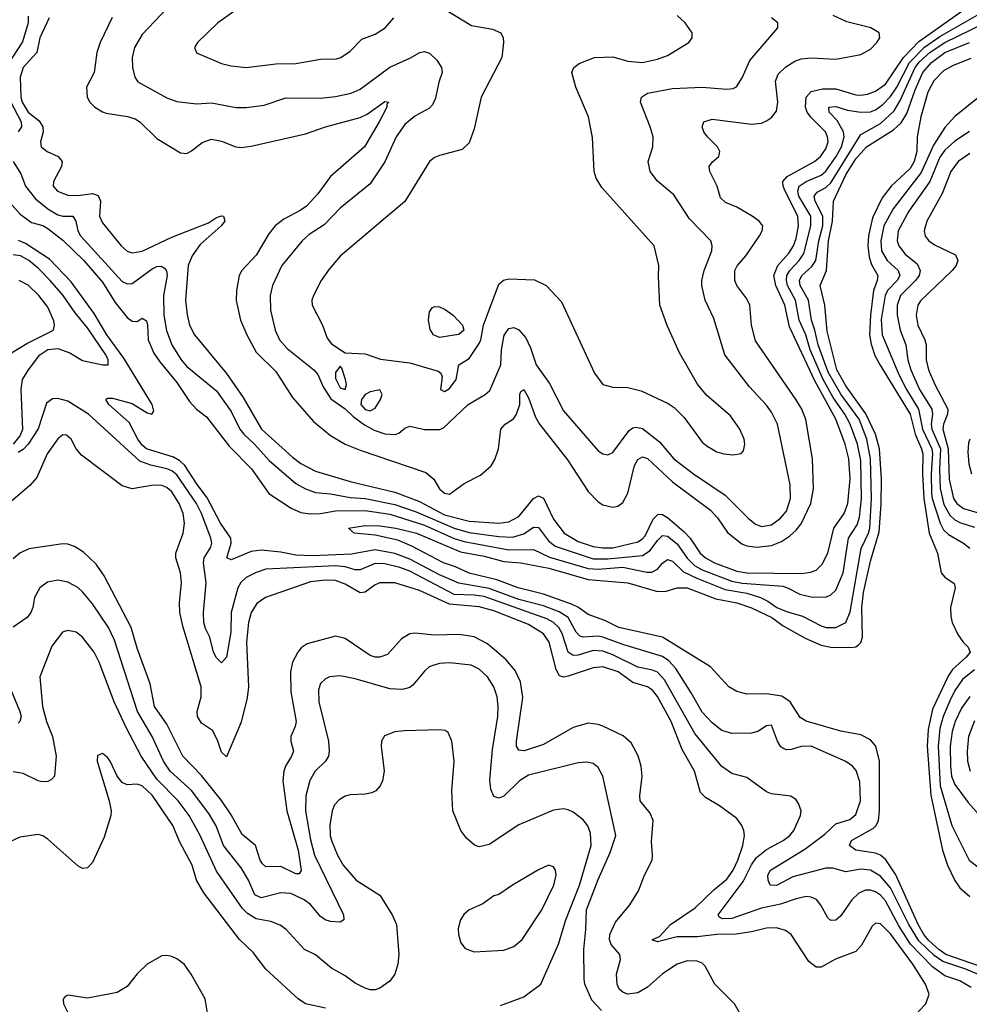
# Model space of a CAD drawing. Header units: inches. Extents: x 1305375 to 1407406, y 744550 to 841633.
# Tile 338 of 509: x 1384176 to 1388008, y 791049 to 795023. Entities that reach past the tile are written whole.
import ezdxf

# ---------------------------------------------------------------- set-up
doc = ezdxf.new("R2010")
doc.units = ezdxf.units.IN
doc.header["$MEASUREMENT"] = 0
doc.layers.add('B3789', color=7, linetype='Continuous')

msp = doc.modelspace()

# ---------------------------------------------------------------- linework, layer by layer
at = {"layer": 'B3789', "color": 5}
for points, elevation in [([(1385112.4, 795107.6), (1384975.8, 795010), (1384893, 794930), (1384881.6, 794910), (1384889.1, 794889.1), (1384990, 794845.8), (1385030, 794835.8), (1385090, 794829.2), (1385210, 794844.2), (1385290, 794846.4), (1385390, 794863.5), (1385454.9, 794865.1), (1385471.8, 794870), (1385510, 794895.6), (1385556.5, 794943.5), (1385610, 794964.4), (1385650.5, 794989.5), (1385686, 795030)], 1060), ([(1384150, 794450.2), (1384180.7, 794400.7), (1384199.7, 794350), (1384239.3, 794299.3), (1384290, 794259.2), (1384330, 794235.2), (1384350, 794229.2), (1384390, 794229.3), (1384402.5, 794210), (1384410.1, 794170), (1384421.3, 794150), (1384590, 793965.8), (1384610, 793955.9), (1384630, 793958.3), (1384710, 794017), (1384730, 794026.1), (1384747.6, 794027.6), (1384760, 794020), (1384768.3, 794008.3), (1384770.5, 793990), (1384755.9, 793910), (1384757.6, 793830), (1384768.4, 793768.4), (1384789.6, 793710), (1384827.6, 793650), (1384850, 793623.3), (1384970, 793524.1), (1385030, 793441.7), (1385064.4, 793370), (1385080.5, 793350), (1385124.2, 793310), (1385183.1, 793243.1), (1385290.1, 793150.1), (1385330, 793128.6), (1385370, 793114.3), (1385430, 793109), (1385510, 793094.3), (1385570, 793090.6), (1385690, 793065.6), (1385776, 793036), (1385930, 792969.8), (1385990, 792952.4), (1386110, 792936.4), (1386165.5, 792934.5), (1386210, 792947.9), (1386250, 792974.9), (1386270, 792972.9), (1386310, 792918.7), (1386337, 792897), (1386490, 792846.6), (1386550, 792846.3), (1386690, 792859.6), (1386720.2, 792879.8), (1386750, 792921.1), (1386770, 792940.1), (1386790, 792938.5), (1386830, 792907.6), (1386869.2, 792849.2), (1386899.8, 792819.8), (1386930, 792802.5), (1387050, 792756.5), (1387091.2, 792748.8), (1387255.8, 792735.8), (1387275.3, 792730), (1387323.8, 792703.8), (1387370, 792692.5), (1387430, 792692.2), (1387450, 792700.6), (1387470, 792719.7), (1387498.9, 792790), (1387520.7, 792930), (1387555.7, 792984.3), (1387565, 793015), (1387572.9, 793090), (1387570, 793242.9), (1387556.8, 793310), (1387527.6, 793390), (1387506.3, 793430), (1387458.3, 793498.3), (1387418.7, 793570), (1387366.5, 793690), (1387348.4, 793750), (1387321.9, 793810), (1387306.7, 793890), (1387274.9, 793950), (1387270, 793970), (1387272.2, 793990), (1387283.8, 794010), (1387321.6, 794050), (1387340.8, 794079.2), (1387369.2, 794190), (1387368.4, 794230), (1387321, 794310), (1387316.4, 794330), (1387321.4, 794350), (1387349.9, 794370), (1387410, 794395.1), (1387428.8, 794411.2), (1387471.5, 794470), (1387492.7, 794510), (1387502.8, 794550), (1387500.6, 794570), (1387475.4, 794615.4), (1387443.4, 794650), (1387442, 794670), (1387470, 794671.6), (1387517, 794657), (1387570, 794648.7), (1387609.3, 794650.7), (1387630, 794658.6), (1387659.7, 794680.3), (1387690, 794712.7), (1387715.5, 794750), (1387766.8, 794850), (1387827.9, 794912.1), (1387890, 794954.8), (1388050, 795046.6)], 960), ([(1384295.4, 795030), (1384257.2, 794950), (1384245.1, 794890), (1384190.1, 794830), (1384177.3, 794790), (1384180.1, 794710), (1384185.3, 794690), (1384210, 794649.4), (1384254.4, 794614.4), (1384269.2, 794590), (1384270.5, 794569.5), (1384259.4, 794530), (1384262.2, 794510), (1384287, 794490), (1384331.6, 794470), (1384347.1, 794450), (1384344.7, 794430), (1384313, 794370), (1384311.3, 794350), (1384327.9, 794330), (1384370, 794313.9), (1384410, 794312.5), (1384470, 794321.7), (1384493, 794313), (1384502.1, 794290), (1384498.3, 794230), (1384510, 794202.3), (1384585.6, 794110), (1384610, 794088.6), (1384630, 794081.9), (1384670, 794087.7), (1384790, 794144.5), (1384937.6, 794202.4), (1384970, 794223.9), (1384990, 794231.5), (1384998.8, 794230), (1385003.6, 794210), (1384989, 794190), (1384904.7, 794115.3), (1384871.7, 794070), (1384855.4, 794030), (1384845.7, 793890), (1384851.9, 793831.9), (1384861.7, 793790), (1384881.6, 793750), (1385010, 793593.9), (1385077.7, 793497.7), (1385151.3, 793370), (1385277.1, 793257.1), (1385311.1, 793231.1), (1385370, 793201), (1385510, 793159), (1385690, 793115.3), (1385790, 793077.9), (1385890, 793024.7), (1385990, 792998.6), (1386110, 792991), (1386150, 792996.4), (1386190, 793017.3), (1386250, 793090.1), (1386270, 793101.4), (1386290, 793092), (1386330, 793006.8), (1386373.4, 792950), (1386430, 792916.5), (1386490, 792896.7), (1386530, 792890.3), (1386570, 792890.6), (1386670, 792914.5), (1386690, 792926.8), (1386700.6, 792939.4), (1386732.8, 793007.2), (1386752.6, 793027.4), (1386770, 793025.5), (1386790, 793013.1), (1386856.7, 792956.7), (1386881.7, 792930), (1386921.6, 792870), (1386943.3, 792850), (1386980.1, 792830), (1387070, 792796.4), (1387110, 792789.6), (1387332.8, 792787.2), (1387367.3, 792792.7), (1387390, 792801.4), (1387415.2, 792824.8), (1387437.9, 792870), (1387461.7, 792970), (1387503.6, 793030), (1387517.9, 793070), (1387528, 793170), (1387522.6, 793250), (1387507.4, 793310), (1387470, 793410), (1387385.1, 793565.1), (1387282.8, 793782.8), (1387263.6, 793870), (1387227.5, 793950), (1387219.5, 793990), (1387235, 794030), (1387279.6, 794080.4), (1387299.1, 794110), (1387310, 794139.7), (1387319.6, 794190), (1387316.9, 794230), (1387265.5, 794330), (1387257.6, 794350), (1387256.1, 794370), (1387272.8, 794390), (1387384.1, 794450), (1387408.4, 794470), (1387430, 794500.9), (1387438.4, 794530), (1387436.5, 794550), (1387427.4, 794570), (1387368.8, 794628.8), (1387353.5, 794650), (1387347.1, 794670), (1387349.9, 794710), (1387370, 794733.2), (1387416.2, 794743.8), (1387470, 794742.9), (1387550, 794719.9), (1387570, 794718.3), (1387597.9, 794722.1), (1387630, 794734), (1387670, 794763), (1387742.3, 794870), (1387804.8, 794935.2), (1387997.2, 795070)], 980), ([(1384770.6, 795069.4), (1384670, 794962.7), (1384639.3, 794910), (1384630.2, 794870), (1384631.8, 794830), (1384640.7, 794790), (1384652.3, 794772.3), (1384770, 794707.5), (1384810, 794692), (1384890, 794683), (1384950, 794686.8), (1385050, 794668), (1385090, 794668.7), (1385162.5, 794677.5), (1385250, 794707.8), (1385390, 794705.3), (1385450, 794711.9), (1385514, 794726), (1385550, 794741.7), (1385670, 794831.5), (1385750, 794867), (1385790.2, 794890.2), (1385810, 794894.2), (1385830, 794887.1), (1385858.9, 794858.9), (1385878.2, 794830), (1385881.1, 794810), (1385867.8, 794770), (1385854.7, 794705.3), (1385841.7, 794678.3), (1385830, 794666), (1385770, 794633.7), (1385730, 794599), (1385695.6, 794550), (1385650, 794448.6), (1385590, 794360.4), (1385470, 794261.2), (1385405.3, 794194.7), (1385344.5, 794155.5), (1385315.4, 794130), (1385234.3, 794030), (1385196.6, 793950), (1385187.5, 793910), (1385188.8, 793850), (1385206.5, 793770), (1385223.9, 793730), (1385255.1, 793695.1), (1385363.6, 793610), (1385378.8, 793590), (1385400.2, 793540.2), (1385432.2, 793492.2), (1385490, 793452.2), (1385521.3, 793421.3), (1385567.6, 793387.6), (1385606, 793366), (1385650, 793351), (1385691.9, 793348.1), (1385706, 793354), (1385730, 793374.3), (1385750, 793382.6), (1385810, 793369.2), (1385870, 793369.2), (1385885.6, 793374.4), (1385985.5, 793470), (1386054.8, 793510), (1386073.4, 793526.6), (1386117.7, 793630), (1386120.4, 793690), (1386131.2, 793748.8), (1386150, 793776.6), (1386170, 793780.2), (1386190.7, 793770.7), (1386218.2, 793738.2), (1386238, 793698), (1386260.9, 793630), (1386314.2, 793554.2), (1386370, 793444.4), (1386510, 793282.4), (1386530, 793270.2), (1386550, 793266.7), (1386570, 793276), (1386635.2, 793364.8), (1386650, 793375.7), (1386662.3, 793377.7), (1386690, 793372.5), (1386758.7, 793318.7), (1386816.1, 793250), (1386895.5, 793190), (1387023.3, 793103.3), (1387116.1, 793010), (1387145.9, 792985.9), (1387170, 792977.4), (1387210, 792983.6), (1387247, 793010), (1387270, 793039.3), (1387286.9, 793090), (1387285.5, 793145.5), (1387233.9, 793390), (1387210, 793438.5), (1387190, 793466.4), (1387121, 793541), (1387022.2, 793670), (1386977, 793817), (1386942.5, 793890), (1386929.3, 793949.3), (1386929.1, 793970), (1386937.8, 794010), (1386969.8, 794090), (1386971, 794110), (1386965.1, 794130), (1386878.7, 794218.7), (1386816, 794316), (1386750, 794371), (1386719.8, 794410), (1386711.8, 794450), (1386730.9, 794510), (1386731.9, 794550), (1386720.8, 794590), (1386680.9, 794690), (1386685.7, 794710), (1386710, 794726.4), (1386810, 794745), (1386930, 794750.8), (1387030, 794742), (1387054.9, 794745.1), (1387068.3, 794751.7), (1387091.8, 794788.2), (1387122.3, 794857.7), (1387235.6, 794990), (1387236.2, 795010), (1387209.5, 795030)], 1040), ([(1385862.3, 795082.3), (1385999.1, 794999.1), (1386083.9, 794983.9), (1386117.1, 794970), (1386127, 794950), (1386128.8, 794930), (1386122.3, 794870), (1386038, 794710), (1386010, 794582), (1385990, 794525.2), (1385962, 794498), (1385870, 794474.7), (1385850, 794466), (1385830, 794449.6), (1385730, 794288.3), (1385470, 794068.2), (1385424.5, 794015.5), (1385392.6, 793970), (1385361.3, 793910), (1385355.5, 793890), (1385356.9, 793870), (1385398.3, 793790), (1385416.7, 793736.7), (1385434.4, 793714.4), (1385490, 793678.5), (1385570, 793674), (1385632, 793652), (1385750, 793637.4), (1385864.3, 793604.3), (1385875.5, 793595.5), (1385880.5, 793580.5), (1385874, 793530), (1385890, 793522.2), (1385910, 793533.9), (1385937.5, 793570), (1385948.9, 793630), (1385990, 793655.4), (1386030, 793716), (1386036.6, 793730), (1386048, 793790), (1386110, 793955.3), (1386129.1, 793970.9), (1386150, 793976.2), (1386253.1, 793973.1), (1386301.1, 793950), (1386363.2, 793883.2), (1386495.4, 793595.4), (1386530, 793550.3), (1386570, 793539.7), (1386630, 793538.2), (1386684.2, 793524.2), (1386793.2, 793473.2), (1386817.3, 793457.3), (1386857.1, 793417.1), (1386930, 793317.7), (1386950, 793300.8), (1386990, 793278.5), (1387018, 793270), (1387053.7, 793266.3), (1387087.9, 793272.1), (1387097.2, 793282.7), (1387102.6, 793310), (1387100.4, 793330), (1387082, 793370), (1387044.2, 793424.2), (1386947.2, 793507.2), (1386911.6, 793551.6), (1386838.4, 793678.4), (1386788.5, 793788.5), (1386759.4, 793870), (1386753.5, 793986.5), (1386755.4, 794030), (1386736.9, 794110), (1386525.9, 794345.9), (1386502.7, 794382.7), (1386494.6, 794410), (1386487.6, 794547.6), (1386470.9, 794630), (1386421.1, 794750), (1386404.2, 794810), (1386411.8, 794830), (1386433.7, 794846.3), (1386495.3, 794870), (1386570, 794872), (1386630, 794855.2), (1386690, 794850.2), (1386750, 794862.7), (1386790, 794878.5), (1386877, 794930), (1386889.6, 794950), (1386889.6, 794970), (1386861.1, 795010), (1386830, 795039.8)], 1060), ([(1384102.5, 794322.5), (1384178.1, 794238.1), (1384224.1, 794204.1), (1384270, 794191.8), (1384290, 794179.8), (1384350, 794132.4), (1384434.2, 794050), (1384510, 793963.6), (1384560.9, 793880.9), (1384610, 793820.4), (1384630, 793805.3), (1384650, 793803.8), (1384670, 793817.3), (1384687.3, 793807.3), (1384692.2, 793790), (1384694.9, 793730), (1384717.2, 793677.2), (1384741.1, 793641.1), (1384810, 793558.3), (1384861.2, 793481.2), (1384890, 793450.8), (1384930, 793419.8), (1385020.9, 793300.9), (1385111.4, 793210), (1385182, 793110), (1385271.5, 793051.5), (1385310, 793034.1), (1385350, 793027.5), (1385390, 793029), (1385450, 793040.4), (1385570, 793041.1), (1385670, 793026.7), (1385810, 792982.2), (1385930, 792929.2), (1385970, 792916), (1386150, 792883.1), (1386250, 792883.8), (1386313.6, 792853.6), (1386470, 792807.1), (1386510, 792804.3), (1386610, 792812.5), (1386707, 792793), (1386726.8, 792793.2), (1386750, 792804.8), (1386770, 792828.8), (1386790, 792844.1), (1386810, 792836.6), (1386854.7, 792794.7), (1386908.8, 792768.8), (1387023, 792723), (1387110, 792707.5), (1387166.3, 792690), (1387195.6, 792675.6), (1387231.6, 792650), (1387270, 792633.7), (1387335.1, 792615.1), (1387410, 792575.8), (1387430.5, 792569.5), (1387470, 792569.6), (1387510.3, 792589.7), (1387527.3, 792632.7), (1387571.6, 792888.4), (1387601.6, 792950), (1387606.7, 792970), (1387613.6, 793090), (1387609.2, 793250), (1387595.2, 793330), (1387563.4, 793410), (1387490, 793510.9), (1387439.4, 793599.4), (1387398.7, 793710), (1387385.2, 793770), (1387371, 793810), (1387359.5, 793890), (1387325.7, 793950), (1387322.9, 793970), (1387332.7, 793990), (1387373.1, 794026.9), (1387388.9, 794051.1), (1387401.4, 794130), (1387417, 794190), (1387417.7, 794230), (1387386.7, 794290), (1387382.7, 794310), (1387394.1, 794325.9), (1387430, 794344.8), (1387450, 794363.5), (1387570, 794559.3), (1387650, 794603.5), (1387705.2, 794654.8), (1387730, 794696.5), (1387789.3, 794830), (1387807.3, 794852.7), (1387850, 794892.1), (1387910, 794930.9), (1388072.2, 795010)], 940), ([(1384210, 795036.5), (1384210.8, 795010), (1384187.2, 794932.8), (1384131.7, 794848.3)], 960), ([(1384548.7, 795031.3), (1384500.1, 794930), (1384487.8, 794890), (1384476.3, 794810), (1384446.2, 794750), (1384448.1, 794710), (1384459.6, 794690), (1384479.6, 794670), (1384510, 794650.2), (1384525.4, 794645.4), (1384611.6, 794631.6), (1384642.2, 794622.2), (1384661.3, 794610), (1384730, 794542.8), (1384824.8, 794484.8), (1384850, 794482), (1384870, 794492.6), (1384912.7, 794527.3), (1384950, 794540.2), (1384990, 794532.8), (1385048, 794510), (1385070, 794507.3), (1385110, 794511.7), (1385330, 794561.5), (1385409.6, 794590), (1385550, 794627.7), (1385578.3, 794641.7), (1385650, 794692.6), (1385666, 794690), (1385658, 794682), (1385657.8, 794670), (1385627.4, 794610), (1385567.7, 794510), (1385430.1, 794390), (1385379.8, 794320.2), (1385332.8, 794270), (1385308.2, 794251.8), (1385242.2, 794217.8), (1385206.4, 794190), (1385181.1, 794158.9), (1385130, 794072.5), (1385072.8, 794010), (1385061.8, 793990), (1385050.9, 793930), (1385050.2, 793889.8), (1385066.5, 793810), (1385092, 793750), (1385130, 793680.1), (1385210, 793602.8), (1385277.1, 793497.1), (1385361.3, 793401.3), (1385430, 793344.6), (1385490.1, 793310), (1385550, 793285), (1385815.1, 793195.1), (1385847.6, 793167.6), (1385870, 793129.6), (1385890, 793111.5), (1385910, 793107.8), (1385970, 793150.1), (1386036.3, 793183.7), (1386078.3, 793221.7), (1386093, 793247), (1386108.9, 793290), (1386118.3, 793370), (1386135.1, 793390), (1386168.2, 793411.8), (1386181, 793430), (1386194, 793470), (1386194.3, 793510), (1386198.7, 793521.3), (1386210, 793530.2), (1386230, 793497), (1386258.1, 793418.1), (1386274.2, 793390), (1386386.7, 793246.7), (1386470, 793118.4), (1386510, 793077.1), (1386530, 793064.6), (1386570, 793055.4), (1386590, 793059.7), (1386610, 793074.2), (1386630, 793111.8), (1386656.9, 793223.1), (1386670, 793247.8), (1386690, 793258.3), (1386710, 793251.8), (1386810, 793157.5), (1386963.5, 793043.5), (1386992, 793012), (1387032.4, 792952.4), (1387090, 792906.9), (1387110, 792899.2), (1387150, 792894.1), (1387210, 792900.1), (1387250, 792917.1), (1387282.5, 792937.5), (1387310, 792962), (1387330, 792988.2), (1387368.6, 793070), (1387379.4, 793130), (1387376.1, 793250), (1387348.5, 793408.5), (1387332.4, 793450), (1387310, 793488.2), (1387146, 793726), (1387129.9, 793790), (1387122.5, 793870), (1387110, 793896.4), (1387070.5, 793950), (1387061.5, 793970), (1387062.4, 794010), (1387071.5, 794028.5), (1387106.4, 794070), (1387161.6, 794150), (1387173, 794170), (1387175, 794190), (1387160.4, 794210), (1387132.2, 794230), (1387070, 794265.7), (1387024.6, 794284.6), (1387004.2, 794304.2), (1386990.8, 794350.8), (1386961.8, 794410), (1386958.2, 794430), (1386971.4, 794448.6), (1386996.9, 794470), (1387001.5, 794490), (1386992.8, 794510), (1386951.8, 794550), (1386937.4, 794570), (1386930.8, 794590), (1386937.4, 794610), (1386970, 794620.5), (1387130, 794600.7), (1387170, 794604.8), (1387190, 794613.8), (1387210, 794628.1), (1387230, 794652.9), (1387235.3, 794690), (1387225.7, 794774.4), (1387237, 794803), (1387267.6, 794832.4), (1387304.4, 794855.6), (1387330, 794864.6), (1387370, 794868.2), (1387470, 794863.7), (1387570, 794881.5), (1387610, 794904.1), (1387635, 794930), (1387647.2, 794950), (1387645.1, 794970), (1387611.3, 794990), (1387514.6, 795014.5), (1387458.9, 795038.9)], 1020), ([(1388050, 791202.7), (1387914.2, 791250), (1387884.8, 791270), (1387845.7, 791305.7), (1387825.3, 791330), (1387802, 791370), (1387711.2, 791571.2), (1387672, 791632), (1387650, 791649.9), (1387630, 791658.5), (1387550.9, 791670.9), (1387524.9, 791690), (1387532.9, 791710), (1387621.1, 791758.9), (1387631.9, 791770), (1387641.3, 791790), (1387645.3, 791830), (1387645.7, 792030), (1387631.2, 792090), (1387610, 792115.5), (1387570, 792135.9), (1387490, 792151.5), (1387350, 792190.9), (1387326.2, 792206.2), (1387285.2, 792270), (1387251.7, 792291.7), (1387190, 792301.3), (1387110, 792300.2), (1387070.7, 792310.7), (1387037.6, 792330), (1386964, 792410), (1386770, 792530.3), (1386593.7, 792570), (1386537.3, 792597.3), (1386470, 792622.4), (1386431.2, 792650), (1386403.5, 792663.5), (1386290, 792703.9), (1386187.3, 792730), (1386101.6, 792761.6), (1385990, 792789), (1385934.3, 792814.3), (1385885.7, 792830), (1385758.3, 792898.3), (1385701.8, 792921.8), (1385610, 792941.6), (1385525.2, 792950), (1385502.7, 792970), (1385570, 792980.9), (1385630, 792980.1), (1385694, 792970), (1385777.6, 792950), (1385954.6, 792874.6), (1386050, 792856.7), (1386130, 792835.8), (1386198.4, 792830), (1386311.7, 792808.3), (1386470, 792762.9), (1386630, 792749.1), (1386750, 792714.3), (1386784.5, 792715.5), (1386830, 792730.1), (1386870, 792728.9), (1386985.7, 792685.7), (1387070, 792668.3), (1387130, 792648.7), (1387211.7, 792610), (1387256.7, 792576.7), (1387346, 792526), (1387410, 792497.4), (1387450, 792490.4), (1387530, 792488.8), (1387550, 792491.1), (1387561, 792499), (1387570.7, 792509.3), (1387576.9, 792530), (1387574.2, 792650), (1387581.2, 792710), (1387610, 792837.6), (1387644.3, 792955.7), (1387653.2, 793066.8), (1387654.5, 793170), (1387645.3, 793290), (1387629.8, 793350), (1387591.4, 793431.4), (1387510, 793545.4), (1387474.1, 793610), (1387434.2, 793765.8), (1387425.6, 793870), (1387406.1, 793950), (1387432.6, 794010), (1387440, 794130), (1387456.8, 794210), (1387459.9, 794290), (1387510, 794396.3), (1387550, 794461), (1387593.1, 794510), (1387702.1, 794577.9), (1387733.3, 794606.7), (1387756.5, 794643.5), (1387790, 794739), (1387820.8, 794810), (1387856.1, 794850), (1387909.9, 794890), (1388008.8, 794930)], 920), ([(1388014.7, 794865.3), (1387942.9, 794837.1), (1387904.4, 794815.6), (1387864.6, 794775.4), (1387841.5, 794730), (1387813.3, 794630), (1387798, 794550), (1387797.2, 794490), (1387786.3, 794450), (1387770, 794422.3), (1387692.8, 794350), (1387656.6, 794303.4), (1387617.3, 794222.7), (1387601.3, 794150), (1387599, 794110), (1387604, 794064), (1387614.1, 794034.1), (1387638.7, 793990), (1387636.5, 793970), (1387622, 793930), (1387610, 793830), (1387605.9, 793750), (1387612.3, 793712.3), (1387627.5, 793667.5), (1387648.1, 793628.1), (1387769.8, 793430), (1387790.2, 793350.2), (1387816.1, 793290), (1387820.9, 793270), (1387819.4, 793190), (1387825.5, 793090), (1387846.6, 792950), (1387880.1, 792870), (1387894.5, 792790), (1387910, 792773), (1387947.5, 792747.5), (1387950.9, 792730), (1387932.8, 792650), (1387933.5, 792613.5), (1387939, 792590), (1387961.7, 792541.7), (1387983.2, 792510), (1388004.3, 792490), (1388011.7, 792470), (1387996.2, 792450), (1387940.7, 792399.3), (1387924, 792376), (1387859.8, 792240.2), (1387842.2, 792157.8), (1387838.9, 792090), (1387852.5, 791892.5), (1387900.7, 791670), (1387919.9, 791610), (1387950, 791548.7), (1387970, 791518.5), (1388010, 791483.4)], 920), ([(1384140.1, 794690), (1384181.3, 794610), (1384183.9, 794590), (1384169.8, 794570.2)], 960), ([(1388046.2, 794710), (1387950, 794632.1), (1387910, 794587.1), (1387863.3, 794516.7), (1387814.3, 794405.7), (1387700.5, 794259.5), (1387662.9, 794190), (1387652, 794130), (1387654.3, 794090), (1387676.6, 794050), (1387721.6, 794010), (1387728.3, 793990), (1387717.2, 793970), (1387678, 793930), (1387668.3, 793910), (1387652.8, 793812.8), (1387656.1, 793750), (1387724.5, 793590), (1387754.8, 793530), (1387804, 793450), (1387819.2, 793370), (1387857.7, 793290), (1387860.3, 793270), (1387853.9, 793190), (1387856.3, 793110), (1387858.9, 793090), (1387890.4, 792990.4), (1387904.1, 792964.1), (1387924.3, 792944.3), (1387984.6, 792910), (1388010.2, 792890)], 940), ([(1388008.8, 794571.2), (1387950, 794531.7), (1387910, 794495.8), (1387890, 794468.1), (1387849.5, 794370), (1387764.2, 794250), (1387721.1, 794170), (1387717.5, 794130), (1387724, 794110), (1387750, 794076), (1387797.8, 794037.8), (1387810.1, 794010.1), (1387805.7, 793990), (1387790.9, 793970), (1387730.5, 793910), (1387717.7, 793870), (1387717.9, 793830), (1387729.7, 793770), (1387751.9, 793710), (1387760.9, 793650), (1387772.7, 793610), (1387808, 793530), (1387857, 793450), (1387860.1, 793430), (1387854, 793390), (1387857, 793370), (1387892.1, 793290), (1387888.1, 793208.1), (1387890.4, 793130.4), (1387905.9, 793065.9), (1387930, 793022.6), (1387950, 793003.4), (1387970, 792992.7), (1388030, 792973.7)], 960), ([(1388010, 794482.6), (1387963.1, 794450), (1387933.3, 794410), (1387898.8, 794321.2), (1387837.4, 794210), (1387826, 794170), (1387830, 794149), (1387845.2, 794130), (1387870, 794111.9), (1387952.9, 794072.9), (1387961.8, 794050), (1387955.4, 794030), (1387939.3, 794010), (1387811.8, 793888.2), (1387800.1, 793870), (1387793.3, 793830), (1387801.2, 793790), (1387829.2, 793730), (1387834, 793710), (1387833.8, 793650), (1387843.4, 793610), (1387868.9, 793550), (1387921.4, 793450), (1387919.9, 793430), (1387903.6, 793390), (1387901.2, 793370), (1387923.2, 793290), (1387927.5, 793167.5), (1387944.9, 793090), (1387958, 793070), (1387985.5, 793050), (1388050, 793031.4)], 980), ([(1388130, 791132.6), (1387994.4, 791190), (1387901.9, 791221.9), (1387866.1, 791246.1), (1387804.5, 791304.5), (1387763.9, 791370), (1387690, 791518.3), (1387650, 791566.3), (1387610, 791589.5), (1387570, 791594.2), (1387510, 791583.2), (1387457.5, 791597.5), (1387430, 791597.6), (1387296.6, 791563.4), (1387230, 791528.6), (1387205.1, 791530), (1387196.4, 791550), (1387195.9, 791570), (1387205.7, 791590), (1387345.1, 791674.9), (1387425.3, 791734.8), (1387470, 791776.6), (1387525.8, 791794.2), (1387550, 791815.2), (1387569.9, 791870), (1387566.4, 791946.4), (1387552.2, 791992.2), (1387536.4, 792010), (1387510, 792028.8), (1387370.4, 792090.4), (1387330, 792089.1), (1387290, 792077.5), (1387270, 792075.9), (1387260.2, 792080.2), (1387247.8, 792087.8), (1387234, 792110), (1387210, 792175.6), (1387190, 792173), (1387154.9, 792150), (1387130, 792142.9), (1387050, 792141), (1387010, 792154), (1386970, 792184.5), (1386930, 792227.8), (1386886.3, 792306.3), (1386823.8, 792403.8), (1386795.4, 792435.3), (1386770, 792452.5), (1386610, 792500.1), (1386530, 792530.8), (1386510, 792533.9), (1386450, 792530.3), (1386435.7, 792535.7), (1386422.1, 792550), (1386389.6, 792609.6), (1386352.6, 792632.6), (1386290, 792656.7), (1386190, 792682.8), (1386070, 792727.2), (1385948.5, 792748.5), (1385870, 792782.6), (1385750, 792844.6), (1385690, 792867.6), (1385610, 792882.7), (1385515.1, 792864.9), (1385358, 792858), (1385290, 792861.7), (1385230, 792873.9), (1385150, 792882.1), (1385110, 792875.5), (1385030, 792842.9), (1385011.8, 792850), (1385029.2, 792910), (1385028.6, 792930), (1384985.9, 792990), (1384933.2, 793093.2), (1384889, 793150), (1384842.7, 793222.7), (1384822.2, 793242.2), (1384796.2, 793256.2), (1384688.1, 793290), (1384670, 793305.7), (1384652.6, 793330), (1384617.2, 793397.2), (1384536.2, 793470), (1384523.7, 793490), (1384530, 793494.4), (1384550, 793494.9), (1384630, 793474.1), (1384690, 793435.9), (1384709.6, 793430.4), (1384717.5, 793442.5), (1384711, 793470), (1384596.8, 793656.8), (1384527.5, 793750), (1384476.1, 793836.1), (1384383.9, 793963.9), (1384295.7, 794055.7), (1384199.6, 794119.6), (1384171.3, 794131.3)], 940), ([(1384151.3, 793310), (1384177.3, 793342.7), (1384188, 793370), (1384182.6, 793530), (1384187.8, 793570), (1384211.5, 793610), (1384257.4, 793670), (1384290, 793690.9), (1384330, 793695.1), (1384378, 793678), (1384430, 793647), (1384511.1, 793628.9), (1384533.5, 793630), (1384533.6, 793650), (1384524, 793670), (1384450, 793779), (1384399.6, 793839.6), (1384351.4, 793910), (1384299.5, 793970), (1384250, 794020.3), (1384212.7, 794050), (1384179.8, 794070), (1384150, 794073.8)], 960), ([(1384142.4, 793677.6), (1384204.7, 793715.3), (1384312.4, 793770), (1384317.1, 793790), (1384313.5, 793806.5), (1384290, 793862.4), (1384253.2, 793910), (1384210, 793951.7), (1384173.3, 793970)], 980), ([(1388015.9, 791115.9), (1387970, 791143), (1387910, 791163.9), (1387860.4, 791200.4), (1387770.6, 791290.6), (1387724.6, 791364.6), (1387670, 791466.2), (1387650, 791489), (1387630, 791502.7), (1387610, 791509.1), (1387590, 791509), (1387562.3, 791497.7), (1387534.4, 791470), (1387490, 791405.1), (1387470, 791388.7), (1387450, 791386.2), (1387437.4, 791397.4), (1387409.3, 791449.3), (1387391.5, 791471.5), (1387370, 791481.4), (1387350, 791483), (1387310, 791474.9), (1387246.9, 791453.1), (1387170, 791436.8), (1387050, 791395.1), (1387012.9, 791392.9), (1387000.2, 791400.2), (1386995.3, 791410), (1387095.3, 791544.7), (1387129, 791611), (1387150, 791640.5), (1387190, 791673.4), (1387257.8, 791710), (1387284.1, 791730), (1387300.8, 791750), (1387327.1, 791810), (1387329.7, 791830), (1387319.5, 791859.5), (1387310, 791873.6), (1387288.4, 791888.5), (1387210, 791898.2), (1387190, 791906.4), (1387110, 791964.1), (1387050, 791979.8), (1387010, 792008.9), (1386901.1, 792141.1), (1386778.8, 792358.8), (1386750, 792389.5), (1386730, 792397.8), (1386670, 792409.9), (1386570, 792459.1), (1386530, 792473.8), (1386490, 792476), (1386430, 792457.9), (1386410, 792456.3), (1386389.7, 792469.7), (1386364.9, 792544.9), (1386351.6, 792570), (1386330.3, 792590), (1386303.8, 792603.8), (1386050, 792694), (1386010, 792700.2), (1385930, 792703), (1385750, 792796.7), (1385710, 792812.1), (1385650, 792826.4), (1385610, 792827.5), (1385550, 792802.3), (1385530, 792801.8), (1385490, 792814.2), (1385450, 792818.8), (1385170, 792804.2), (1385130, 792790.9), (1385090, 792770.9), (1385068.5, 792751.5), (1385056.1, 792730), (1385030.1, 792630), (1385027.8, 792550), (1385010.6, 792449.4), (1384990, 792426.3), (1384970, 792447.1), (1384957.7, 792470), (1384943.6, 792530), (1384925.4, 792565.4), (1384919, 792590), (1384918.2, 792630), (1384928.5, 792750), (1384917.3, 792830), (1384919.9, 792850), (1384946.8, 792893.2), (1384950.8, 792910), (1384947.9, 792930), (1384909.6, 793030), (1384889.3, 793070), (1384810, 793185.1), (1384790, 793201.4), (1384770, 793209.7), (1384705.1, 793225.1), (1384661, 793241), (1384454.1, 793430), (1384370, 793483.2), (1384330, 793493.9), (1384308.2, 793491.8), (1384284.8, 793475.2), (1384250, 793371.1), (1384210.3, 793310), (1384190, 793288.2), (1384170, 793276.3)], 960), ([(1387802, 791018), (1387833.1, 791050), (1387845.8, 791090), (1387831.1, 791130), (1387779.9, 791210), (1387690, 791333.1), (1387650, 791373.6), (1387630, 791376.1), (1387615.7, 791364.3), (1387572.9, 791287), (1387550, 791261.5), (1387468.7, 791231.3), (1387410, 791198.2), (1387390, 791198.5), (1387360.8, 791220.8), (1387290, 791330.8), (1387267.1, 791347.1), (1387230, 791357.2), (1387190, 791356.2), (1387130, 791340.9), (1387067.9, 791332.1), (1386990, 791329.9), (1386910, 791320.6), (1386830, 791321.5), (1386750, 791300.3), (1386730, 791307.3), (1386730, 791310.7), (1386757.8, 791322.2), (1386802.5, 791370), (1386902.4, 791437.6), (1386977.1, 791510), (1387030, 791553.2), (1387056, 791590), (1387074.7, 791630), (1387094, 791690), (1387100.6, 791730), (1387098.9, 791750), (1387090.8, 791770), (1387070, 791798.5), (1387000.4, 791850), (1386943.2, 791883.2), (1386923.6, 791903.6), (1386899.9, 791990), (1386850, 792077.3), (1386805.5, 792190), (1386750, 792291.1), (1386730, 792316.9), (1386710.2, 792330.2), (1386650, 792347.6), (1386591, 792391), (1386530, 792410.6), (1386490, 792406.2), (1386390, 792372.7), (1386370, 792369), (1386354.7, 792374.7), (1386340.4, 792400.4), (1386313.1, 792510), (1386290, 792544.3), (1386230, 792581.9), (1386090, 792636.4), (1386030, 792652.5), (1385910, 792663.7), (1385790, 792719.3), (1385690, 792749.1), (1385630, 792749.9), (1385610, 792741.6), (1385570, 792711.6), (1385550, 792709.9), (1385490, 792744.9), (1385450, 792758.7), (1385410, 792760.3), (1385350, 792754.3), (1385167.4, 792690), (1385133.1, 792666.9), (1385110.1, 792630), (1385099.4, 792590), (1385090.7, 792510), (1385098.8, 792330), (1385094, 792286), (1385070, 792187.3), (1385010, 792048), (1384990, 792066.6), (1384974.8, 792114.8), (1384953.9, 792153.9), (1384910, 792183.4), (1384893.6, 792210), (1384892.4, 792230), (1384907.8, 792290), (1384907.9, 792330), (1384834.5, 792574.5), (1384822.5, 792630), (1384821.4, 792670), (1384829.1, 792750), (1384824.7, 792790), (1384806, 792850), (1384806.1, 792870), (1384836.2, 792950), (1384841.5, 792990), (1384835.3, 793030), (1384819.9, 793070), (1384790, 793116.3), (1384770, 793133.8), (1384750, 793142.5), (1384716.4, 793143.6), (1384630, 793128.9), (1384590, 793141.1), (1384425.4, 793265.4), (1384404.5, 793290), (1384383.1, 793330), (1384365.1, 793345.1), (1384350, 793347.3), (1384330, 793331.1), (1384287.5, 793270), (1384245.5, 793174.5), (1384217.5, 793142.5), (1384142.1, 793077.9)], 980), ([(1388010.5, 793330), (1388005.8, 793314.2), (1388002.9, 793277.1), (1388006.4, 793230), (1388016.6, 793190)], 1020), ([(1387083.6, 791010), (1387061.1, 791050), (1386981.7, 791130), (1386943, 791203), (1386930, 791214.5), (1386910, 791222.8), (1386870, 791224.6), (1386828.8, 791210), (1386770, 791171.5), (1386710, 791117.3), (1386670, 791094.2), (1386629, 791089), (1386610, 791097), (1386595.7, 791110), (1386587.6, 791130), (1386584.7, 791170), (1386601, 791230), (1386597.7, 791250), (1386563.2, 791290), (1386555.7, 791310), (1386557.2, 791330), (1386580, 791380), (1386638.7, 791450), (1386673.5, 791506.5), (1386697.4, 791570), (1386727.9, 791630), (1386729.8, 791650), (1386726.1, 791706.1), (1386732.9, 791790), (1386720, 791820), (1386680.2, 791870), (1386678.6, 791890), (1386688.4, 791970), (1386684.1, 792010), (1386671.9, 792051.9), (1386643.6, 792103.6), (1386611.9, 792131.9), (1386530, 792171.3), (1386510, 792178.4), (1386470, 792183.4), (1386410, 792165.4), (1386290, 792097.5), (1386212, 792072), (1386190, 792074.8), (1386181.3, 792090), (1386180.6, 792110), (1386207.2, 792287.2), (1386197.6, 792350), (1386175.4, 792395.4), (1386138.9, 792438.9), (1386063.4, 792503.4), (1386010, 792531.6), (1385950, 792541.3), (1385850, 792538.9), (1385770, 792546), (1385750, 792543.4), (1385716.3, 792523.7), (1385659.7, 792460.3), (1385630, 792449.2), (1385610, 792449.9), (1385590, 792456.7), (1385490, 792524.7), (1385450, 792534.9), (1385336.1, 792503.9), (1385312.3, 792487.7), (1385298.2, 792470), (1385276.4, 792430), (1385268.9, 792390), (1385270.6, 792310), (1385291.2, 792190), (1385287.7, 792170), (1385270.2, 792130), (1385270.1, 792110), (1385280.5, 792070), (1385273.5, 792050), (1385248.4, 792010), (1385241.7, 791990), (1385238.3, 791950), (1385253.7, 791830), (1385300.5, 791670), (1385311.3, 791588.7), (1385304.2, 791575.8), (1385290, 791574.8), (1385230, 791604.3), (1385170, 791603.2), (1385156.1, 791616.1), (1385146.7, 791630), (1385128.3, 791690), (1385073.4, 791733.4), (1385030, 791813.3), (1384990, 791871.4), (1384910, 791971.8), (1384834.8, 792050), (1384770, 792179.5), (1384720.3, 792250), (1384702.4, 792342.4), (1384650, 792486), (1384625.5, 792570), (1384517.5, 792777.5), (1384484.8, 792824.8), (1384433.8, 792873.8), (1384396.8, 792896.8), (1384370, 792905.4), (1384350, 792906.9), (1384212.7, 792887.3), (1384176.5, 792870), (1384150, 792846)], 1020), ([(1386523.4, 791023.4), (1386485.4, 791065.4), (1386457.2, 791130), (1386453.8, 791150), (1386452.5, 791270), (1386461.4, 791350), (1386463, 791430), (1386510, 791552.7), (1386559, 791661), (1386581.8, 791730), (1386529.9, 791969.9), (1386510, 792004), (1386490, 792019.8), (1386465.4, 792025.4), (1386430, 792023.4), (1386230, 791973.4), (1386193.4, 791950), (1386130, 791888.2), (1386110, 791880.3), (1386090, 791887.3), (1386077.1, 791917.1), (1386073.6, 791953.6), (1386083.6, 792076.4), (1386105.8, 792210), (1386107.4, 792250), (1386102.8, 792290), (1386089.2, 792330), (1386064.2, 792370), (1386030, 792401.8), (1385997.9, 792417.9), (1385910, 792426.9), (1385870, 792424), (1385843.7, 792416.3), (1385828.8, 792410), (1385810, 792393.7), (1385763.1, 792336.9), (1385750, 792327.5), (1385720.6, 792319.4), (1385670, 792322.2), (1385530, 792362), (1385470, 792373.7), (1385426, 792370), (1385410, 792362.8), (1385390, 792343), (1385382.3, 792317.7), (1385383.3, 792270), (1385421.7, 792110), (1385425.4, 792070), (1385421.8, 792050), (1385410.2, 792030), (1385367.9, 791990), (1385347.5, 791952.5), (1385330.6, 791890), (1385330.1, 791830), (1385350, 791712), (1385366.4, 791650), (1385483.2, 791410), (1385483.8, 791390), (1385470, 791379.7), (1385430, 791382.4), (1385409.4, 791389.4), (1385390, 791403.2), (1385350, 791451.5), (1385324.4, 791470), (1385270, 791495.9), (1385230, 791499), (1385150, 791478.5), (1385124.3, 791490), (1385099.2, 791550), (1385070, 791599.1), (1384999, 791690), (1384968.3, 791768.3), (1384938.8, 791818.8), (1384870, 791911), (1384783.8, 791990), (1384756.3, 792030), (1384710.3, 792130), (1384651.4, 792230), (1384558.3, 792518.3), (1384533.8, 792570), (1384470, 792665.5), (1384430, 792713.5), (1384410, 792730.6), (1384370, 792752.2), (1384330, 792760.2), (1384288.1, 792751.9), (1384257.3, 792730), (1384235.9, 792690), (1384229.4, 792650), (1384221.3, 792630), (1384205.6, 792610), (1384150, 792570.6)], 1040), ([(1386116.8, 791043.2), (1386210, 791078.5), (1386279.2, 791130), (1386350, 791291.6), (1386380.4, 791390), (1386435.4, 791530), (1386482, 791690), (1386479.9, 791739.9), (1386468.7, 791768.7), (1386450, 791793.5), (1386410, 791824.4), (1386390, 791833.3), (1386370, 791837.6), (1386330, 791831.9), (1386190, 791772.3), (1386070, 791694), (1386030, 791684.4), (1386011.2, 791691.2), (1385979.1, 791719.1), (1385956.2, 791750), (1385924.6, 791830), (1385919.4, 791910), (1385929.8, 792030), (1385919.7, 792110), (1385905.4, 792145.4), (1385893.4, 792153.4), (1385870, 792156.9), (1385728.1, 792151.9), (1385690, 792148.2), (1385647.6, 792132.4), (1385636.4, 792110), (1385634.9, 792090), (1385647, 791990), (1385640.4, 791950), (1385630.3, 791929.7), (1385613.4, 791910), (1385597.4, 791902.6), (1385570, 791896.8), (1385510, 791894.4), (1385490, 791888.7), (1385465.8, 791874.2), (1385446.6, 791853.4), (1385436.6, 791830), (1385428.1, 791771.9), (1385429.1, 791730), (1385434.7, 791710), (1385458.4, 791650), (1385481.6, 791610), (1385533.6, 791550), (1385630, 791488.8), (1385679.2, 791410), (1385696.5, 791370), (1385706.5, 791250), (1385701.8, 791210), (1385690.2, 791170), (1385670, 791141.8), (1385630, 791113.3), (1385610, 791106.5), (1385590, 791106.5), (1385570, 791113.2), (1385530, 791133.3), (1385490, 791163.7), (1385433.8, 791193.8), (1385370, 791248.7), (1385325.7, 791270), (1385251, 791350), (1385227.6, 791367.6), (1385190, 791382.2), (1385130, 791393.9), (1385095.1, 791415.1), (1385075.3, 791435.3), (1384970, 791585.3), (1384904.7, 791730), (1384860.1, 791810), (1384814.9, 791870), (1384730, 791956.9), (1384666.2, 792050), (1384605.4, 792165.4), (1384557.3, 792270), (1384496.6, 792430), (1384476.3, 792470), (1384430, 792530.8), (1384403.6, 792550), (1384370, 792557.8), (1384348.8, 792551.2), (1384305.3, 792494.7), (1384257.6, 792370), (1384267.5, 792250), (1384284.8, 792190), (1384308.8, 792130), (1384323.1, 792050), (1384315.8, 791970), (1384304.7, 791955.3), (1384290, 791948.2), (1384267.1, 791947.1), (1384250, 791950.7), (1384190, 791979.8), (1384150, 791986.6)], 1060), ([(1388030, 792398.6), (1387980.8, 792359.2), (1387950, 792314.9), (1387930, 792273.5), (1387902.5, 792210), (1387890, 792161.5), (1387882.4, 792090), (1387891.3, 791930), (1387937.7, 791770), (1388007.8, 791630), (1388050, 791597.8)], 940), ([(1384116.5, 792376.5), (1384177.2, 792230), (1384181.9, 792210), (1384176.9, 792190), (1384170, 792183.1)], 1040), ([(1388010, 792290.9), (1387976.8, 792243.2), (1387951.4, 792190), (1387939.5, 792150), (1387931.2, 792090), (1387931.9, 792010), (1387937.2, 791970), (1387950, 791936), (1388003.2, 791863.2), (1388130, 791720.6)], 960), ([(1388030, 792193), (1388005.7, 792130), (1388000.1, 792070), (1388001.4, 792030), (1388011.7, 791990)], 980), ([(1385410, 791033.3), (1385330, 791049.8), (1385300.4, 791070), (1385169.9, 791189.9), (1385118, 791258), (1385063.6, 791310), (1384919.1, 791499.1), (1384889.9, 791549.9), (1384872.3, 791610), (1384822.4, 791702.4), (1384793.8, 791770), (1384710, 791892.8), (1384670, 791930.9), (1384650, 791936.5), (1384610, 791934), (1384590, 791943.7), (1384569.7, 791969.7), (1384540.5, 792030), (1384530, 792045.1), (1384510, 792060.7), (1384490, 792053.2), (1384488.2, 792030), (1384537.7, 791870), (1384544.9, 791830), (1384543.9, 791810), (1384516.6, 791723.4), (1384470, 791620.7), (1384450, 791599.7), (1384430, 791596.9), (1384410, 791607.3), (1384290, 791715.6), (1384270, 791728.5), (1384250, 791733.5), (1384176.7, 791723.3), (1384110, 791692.6)], 1080), ([(1384938.6, 790990), (1384924.4, 791070), (1384868.5, 791170), (1384839.7, 791210), (1384810, 791232.6), (1384790, 791241.3), (1384770, 791246), (1384750, 791243.6), (1384690.6, 791210), (1384650, 791171.6), (1384610, 791120.5), (1384570, 791095.8), (1384450, 791073), (1384370, 791085.2), (1384359.8, 791080.2), (1384350.8, 791069.2), (1384353, 791050), (1384372.7, 791010)], 1120)]:
    msp.add_lwpolyline(points, dxfattribs=dict(at, elevation=elevation))
for points, elevation in [([(1385870, 793740.5), (1385845.7, 793750), (1385832, 793772), (1385826.4, 793810), (1385830, 793843.8), (1385841, 793859), (1385850, 793865.1), (1385870, 793863.3), (1385892.5, 793852.5), (1385925.1, 793830), (1385963.1, 793790), (1385968.8, 793770), (1385948.4, 793751.6), (1385930, 793749.3)], 1060), ([(1385470, 793624.7), (1385450, 793598.7), (1385450, 793574), (1385470, 793536.1), (1385490, 793529.7), (1385494.5, 793550), (1385490.7, 793570.7), (1385476.5, 793616.5)], 1060), ([(1385630, 793528.3), (1385590, 793520.2), (1385570, 793509.2), (1385555, 793490), (1385552.3, 793470), (1385570, 793449), (1385590, 793444), (1385610, 793455.2), (1385632.4, 793490), (1385638.5, 793510)], 1060), ([(1386310, 791609.6), (1386270, 791591.3), (1386164.9, 791530), (1386110, 791491.6), (1386090, 791486), (1386045.7, 791454.3), (1385990, 791429.6), (1385968.9, 791411.1), (1385954.4, 791390), (1385945.8, 791354.2), (1385946.7, 791330), (1385956.2, 791296.2), (1385973.3, 791273.3), (1386010, 791260.3), (1386130, 791267.2), (1386170, 791282), (1386203.5, 791310), (1386283.5, 791430), (1386332.3, 791530), (1386341, 791570), (1386338.7, 791590), (1386330, 791603.7)], 1080)]:
    msp.add_lwpolyline(points, close=True, dxfattribs=dict(at, elevation=elevation))

doc.saveas('drawing.dxf')
